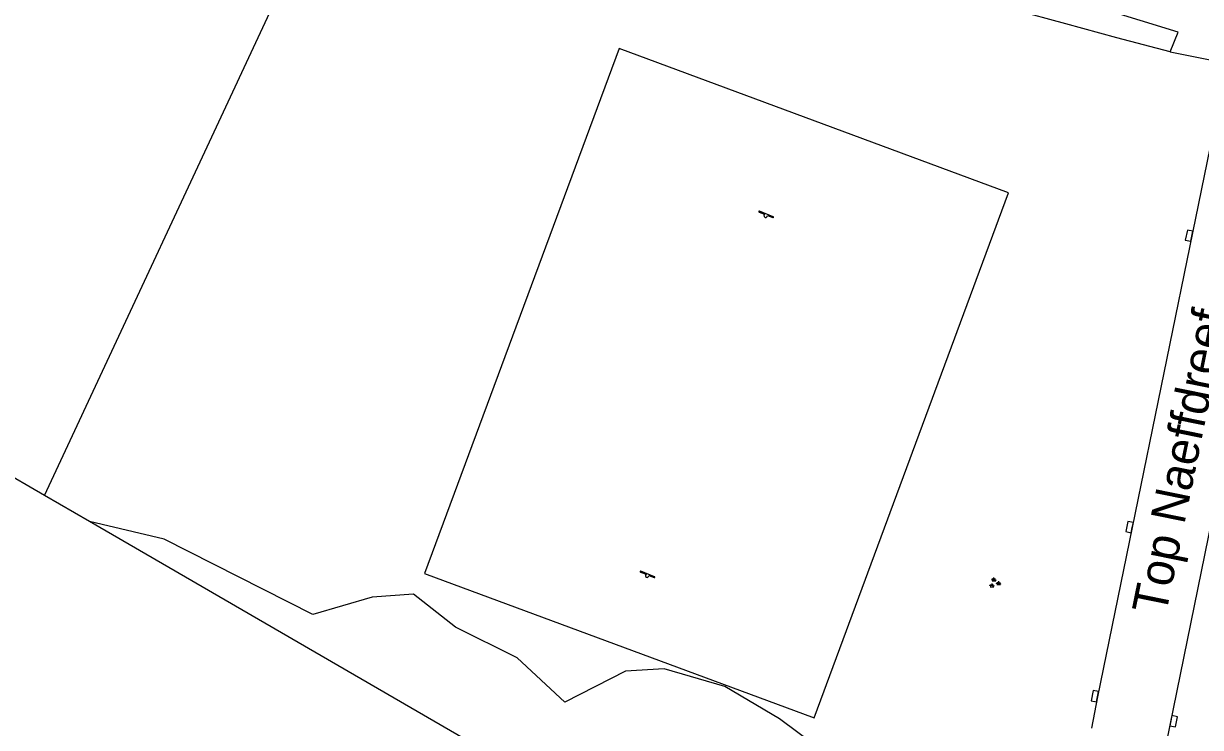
# Model space of a CAD drawing. Extents: x 128999 to 131010, y 395498 to 399007.
# Drawn here: x 130081.4 to 130166.4, y 398334.1 to 398384.9 of the extents above; entities that cross this region are included whole.
import ezdxf

# ---------------------------------------------------------------- set-up
doc = ezdxf.new("R2010")
doc.units = 0
for name, color, linetype in [('gg-anno-openbare ruimte label', 7, 'Continuous'), ('gg-knt-verharding', 7, 'Continuous'), ('gg-kntw-bovenkant insteek waterloop', 7, 'Continuous'), ('gt-grn-groengrens', 7, 'Continuous'), ('gt-symb-groenvak', 7, 'Continuous'), ('gt-symb-kolk', 7, 'Continuous'), ('gt-symb-speelvoorziening', 7, 'Continuous')]:
    doc.layers.add(name, color=color, linetype=linetype)

# ---------------------------------------------------------------- blocks, each defined once
blk = doc.blocks.new('gt0-KOLK')
at = {"layer": 'gt-symb-kolk'}
blk.add_lwpolyline([(0, 0), (0.375, 0), (0.375, 0.4), (-0.375, 0.4), (-0.375, 0), (0, 0)], dxfattribs=at)
blk = doc.blocks.new('gt0-SV')
at = {"layer": 'gt-symb-speelvoorziening'}
for p, q in [((-0.477, 0.255), (-0.08, 0.096)), ((0.542, -0.076), (-0.449, 0.324)), ((0.125, 0.014), (0.515, -0.143))]:
    blk.add_line(p, q, dxfattribs=at)
for centre, radius, start, end in [((-0.466, 0.291), 0.0369, 63.6251, 252.66016), ((-0.002, -0.005), 0.128, 127.68665, 8.59861), ((0.531, -0.111), 0.0363, 243.50852, 72.54358)]:
    blk.add_arc(centre, radius, start, end, dxfattribs=at)
blk = doc.blocks.new('gt0-GRVAK')
at = {"layer": 'gt-symb-groenvak'}
for p, q in [((-0.11, 0.189), (-0.228, 0.24)), ((-0.182, 0.153), (0.088, 0.153)), ((-0.091, 0.211), (-0.156, 0.322)), ((-0.047, 0.214), (-0.047, 0.393)), ((-0.004, 0.211), (0.061, 0.322)), ((0.015, 0.189), (0.133, 0.24)), ((0.262, -0.052), (0.197, 0.059)), ((0.305, -0.049), (0.305, 0.13)), ((0.349, -0.052), (0.414, 0.059)), ((-0.245, -0.228), (-0.363, -0.177)), ((-0.318, -0.264), (-0.047, -0.264)), ((-0.226, -0.206), (-0.291, -0.095)), ((-0.183, -0.203), (-0.183, -0.024)), ((-0.139, -0.206), (-0.074, -0.095)), ((-0.12, -0.228), (-0.002, -0.177)), ((0.243, -0.074), (0.125, -0.023)), ((0.17, -0.11), (0.441, -0.11)), ((0.368, -0.074), (0.486, -0.023))]:
    blk.add_line(p, q, dxfattribs=at)

msp = doc.modelspace()

# ---------------------------------------------------------------- linework, layer by layer
at = {"layer": 'gg-knt-verharding'}
for points in [[(130163.975, 398332.955), (130174.083, 398382.548), (130180.527, 398414.05)], [(130168.354, 398382.049), (130161.512, 398348.511), (130159.005, 398336.298), (130158.559, 398334.036)]]:
    msp.add_lwpolyline(points, dxfattribs=at)
at = {"layer": 'gg-kntw-bovenkant insteek waterloop'}
for points in [[(130164.249, 398382.886), (130164.814, 398384.308), (130159.342, 398385.976), (130153.102, 398388.012), (130150.226, 398388.857), (130147.45, 398389.494), (130144.493, 398390.001), (130141.516, 398390.423), (130138.28, 398391.01), (130134.361, 398391.813), (130131.9, 398392.419), (130129.016, 398393.253), (130126.17, 398394.215), (130123.371, 398395.302), (130121.625, 398396.055), (130118.909, 398397.329), (130114.466, 398399.631), (130111.473, 398401.285), (130107.139, 398403.778), (130098.559, 398408.914), (130076.402, 398422.353), (130034.589, 398446.989), (130007.945, 398462.194)], [(130156.712, 398384.896), (130152.976, 398385.919), (130149.276, 398386.827), (130134.871, 398389.817), (130134.461, 398389.825), (130131.547, 398390.543)], [(130164.249, 398382.886), (130160.386, 398383.891), (130156.712, 398384.896)]]:
    msp.add_lwpolyline(points, dxfattribs=at)
at = {"layer": 'gt-grn-groengrens'}
for p, q in [((130082.944, 398350.826), (130104.707, 398397.496)), ((130164.249, 398382.886), (130168.354, 398382.049)), ((130082.944, 398350.826), (130040.655, 398375.325)), ((130138.526, 398334.777), (130152.571, 398372.697)), ((130086.187, 398348.947), (130082.944, 398350.826)), ((130143.069, 398315.994), (130086.187, 398348.947))]:
    msp.add_line(p, q, dxfattribs=at)
for points in [[(130152.571, 398372.697), (130124.438, 398383.116), (130110.394, 398345.196), (130138.526, 398334.777)], [(130140.09, 398331.657), (130136.027, 398334.713), (130132.089, 398337.049), (130127.698, 398338.303), (130124.898, 398338.156), (130120.524, 398335.912), (130117.075, 398339.104), (130112.616, 398341.323), (130109.59, 398343.701), (130106.608, 398343.491), (130102.318, 398342.236), (130091.576, 398347.691), (130086.187, 398348.947)]]:
    msp.add_lwpolyline(points, dxfattribs=at)

# ---------------------------------------------------------------- block references
at = {"layer": 'gt-symb-groenvak'}
msp.add_blockref('gt0-GRVAK', (130151.56, 398344.506), dxfattribs=at)
at = {"layer": 'gt-symb-kolk'}
for p, rotation in [((130165.806, 398369.564), 78.4637658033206), ((130161.512, 398348.511), 78.47167234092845), ((130159.005, 398336.298), 78.39728441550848), ((130164.301, 398334.568), -101.43021513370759)]:
    msp.add_blockref('gt0-KOLK', p, dxfattribs=dict(at, rotation=rotation))
at = {"layer": 'gt-symb-speelvoorziening'}
for p in [(130135.035, 398371.05), (130126.466, 398345.047)]:
    msp.add_blockref('gt0-SV', p, dxfattribs=at)

# ---------------------------------------------------------------- texts
at = {"layer": 'gg-anno-openbare ruimte label'}
msp.add_text('Top Naeffdreef', height=2.5, rotation=78.5, dxfattribs=at).set_placement((130163.926, 398342.126))

doc.saveas('drawing.dxf')
